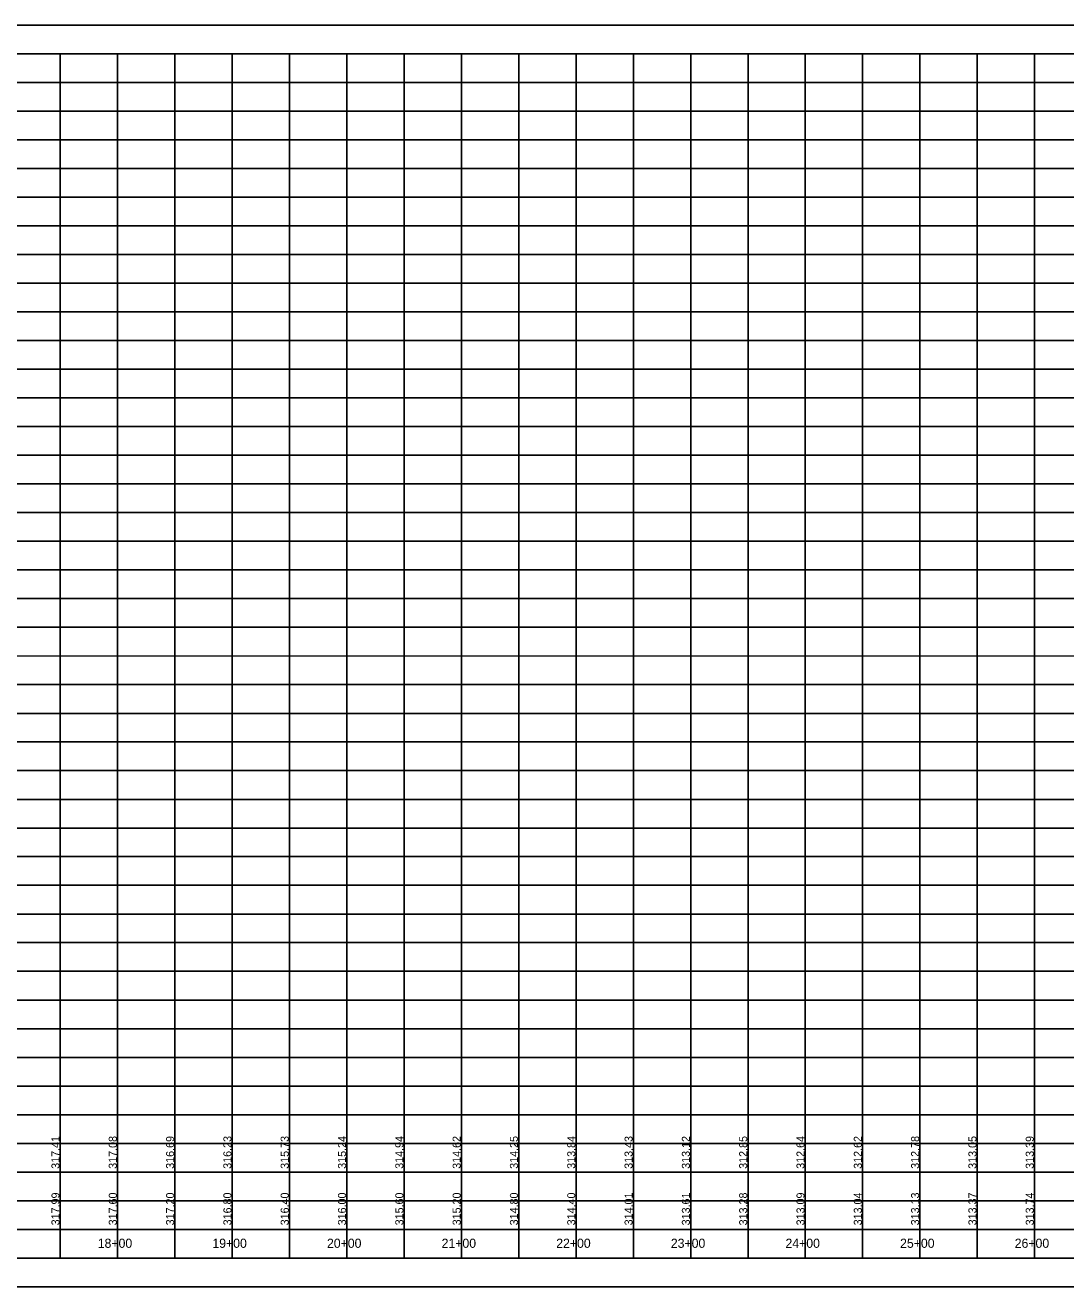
# Model space of a CAD drawing. Extents: x 1873632 to 1926512, y 813126 to 836257.
# Drawn here: x 1880082 to 1880990, y 828463 to 829563 of the extents above; entities that cross this region are included whole.
import ezdxf

# ---------------------------------------------------------------- set-up
doc = ezdxf.new("R2010")
doc.units = 0
for name, color, linetype in [('RD_DDB_StaTX', 7, 'Continuous'), ('RD_DDB_StripGrade', 7, 'Continuous'), ('RD_PD_WallFill', 7, 'Continuous'), ('RD_SHT_IplotShp', 7, 'Continuous')]:
    doc.layers.add(name, color=color, linetype=linetype)

msp = doc.modelspace()

# ---------------------------------------------------------------- linework, layer by layer
at = {"layer": 'RD_PD_WallFill'}
for p, q in [((1878312.8, 829538.1), (1883662.8, 829538.1)), ((1880112.8, 828488.1), (1880112.8, 829538.1)), ((1880162.8, 828488.1), (1880162.8, 829538.1)), ((1880212.8, 828488.1), (1880212.8, 829538.1)), ((1880262.8, 828488.1), (1880262.8, 829538.1)), ((1880312.8, 828488.1), (1880312.8, 829538.1)), ((1880362.8, 828488.1), (1880362.8, 829538.1)), ((1880412.8, 828488.1), (1880412.8, 829538.1)), ((1880462.8, 828488.1), (1880462.8, 829538.1)), ((1880512.8, 828488.1), (1880512.8, 829538.1)), ((1880562.8, 828488.1), (1880562.8, 829538.1)), ((1880612.8, 828488.1), (1880612.8, 829538.1)), ((1880662.8, 828488.1), (1880662.8, 829538.1)), ((1880712.8, 828488.1), (1880712.8, 829538.1)), ((1880762.8, 828488.1), (1880762.8, 829538.1)), ((1880812.8, 828488.1), (1880812.8, 829538.1)), ((1880862.8, 828488.1), (1880862.8, 829538.1)), ((1880912.8, 828488.1), (1880912.8, 829538.1)), ((1880962.8, 828488.1), (1880962.8, 829538.1)), ((1878762.8, 829513.1), (1883662.8, 829513.1)), ((1878762.8, 829488.1), (1883662.8, 829488.1)), ((1878762.8, 829463.1), (1883662.8, 829463.1)), ((1878762.8, 829438.1), (1883662.8, 829438.1)), ((1878762.8, 829413), (1883662.8, 829413.1)), ((1878312.8, 829388.1), (1883662.8, 829388.1)), ((1878312.8, 829363.1), (1883662.8, 829363)), ((1878312.8, 829338.1), (1883662.8, 829338.1)), ((1878312.8, 829313.1), (1883662.8, 829313)), ((1878312.8, 829288.1), (1883662.8, 829288.1)), ((1878312.8, 829263), (1883662.8, 829263.1)), ((1878312.8, 829238), (1883662.8, 829238.1)), ((1878312.8, 829213.1), (1883662.8, 829213)), ((1878312.8, 829188), (1883662.8, 829188.1)), ((1878312.8, 829163.1), (1883662.8, 829163.1)), ((1878312.8, 829138.1), (1883662.8, 829138)), ((1878312.8, 829113.1), (1883662.8, 829113.1)), ((1878312.8, 829088.1), (1883662.8, 829088)), ((1878312.8, 829063.1), (1883662.8, 829063.1)), ((1878312.8, 829038.1), (1883662.8, 829038.1)), ((1878312.8, 829013.1), (1883662.8, 829013)), ((1878312.8, 828988.1), (1883662.8, 828988.1)), ((1878312.8, 828963), (1883662.8, 828963.1)), ((1878312.8, 828938.1), (1883662.8, 828938.1)), ((1878312.8, 828913.1), (1883662.8, 828913.1)), ((1878312.8, 828888), (1883662.8, 828888.1)), ((1878312.8, 828863.1), (1883662.8, 828863)), ((1878312.8, 828838.1), (1883662.8, 828838.1)), ((1878312.8, 828813.1), (1883662.8, 828813.1)), ((1878312.8, 828788.1), (1883662.8, 828788)), ((1878312.8, 828763.1), (1883662.8, 828763.1)), ((1878312.8, 828738.1), (1883662.8, 828738.1)), ((1878312.8, 828713.1), (1883662.8, 828713.1)), ((1878312.8, 828688.1), (1883662.8, 828688.1)), ((1878312.8, 828663), (1883662.8, 828663.1)), ((1878312.8, 828638.1), (1883662.8, 828638)), ((1878312.8, 828613.1), (1883662.8, 828613.1)), ((1878312.8, 828588.1), (1883662.8, 828588.1)), ((1878312.8, 828563.1), (1883662.8, 828563.1)), ((1878312.8, 828538.1), (1883662.8, 828538.1)), ((1878362.8, 828513), (1883662.8, 828513.1)), ((1878312.8, 828488.1), (1883662.8, 828488))]:
    msp.add_line(p, q, dxfattribs=at)
at = {"layer": 'RD_SHT_IplotShp'}
msp.add_lwpolyline([(1878287.8, 828463.1), (1883687.8, 828463.1), (1883687.8, 829563.1), (1878287.8, 829563.1)], close=True, dxfattribs=at)

# ---------------------------------------------------------------- texts
at = {"layer": 'RD_DDB_StaTX'}
for s, p in [('18+00', (1880145.5, 828497)), ('19+00', (1880245.5, 828497)), ('20+00', (1880345.5, 828497)), ('21+00', (1880445.5, 828497)), ('22+00', (1880545.5, 828497)), ('23+00', (1880645.5, 828497)), ('24+00', (1880745.5, 828497)), ('25+00', (1880845.5, 828497)), ('26+00', (1880945.5, 828497))]:
    msp.add_text(s, height=8, dxfattribs=at).set_placement(p)
at = {"layer": 'RD_DDB_StripGrade'}
for s, p in [('317.41', (1880112.1, 828565.9)), ('317.08', (1880162.1, 828565.9)), ('316.69', (1880212.1, 828565.9)), ('316.23', (1880262.1, 828565.9)), ('315.73', (1880312.1, 828565.9)), ('315.24', (1880362.1, 828565.9)), ('314.94', (1880412.1, 828565.9)), ('314.62', (1880462.1, 828565.9)), ('314.25', (1880512.1, 828565.9)), ('313.84', (1880562.1, 828565.9)), ('313.43', (1880612.1, 828565.9)), ('313.12', (1880662.1, 828565.9)), ('312.85', (1880712.1, 828565.9)), ('312.64', (1880762.1, 828565.9)), ('312.62', (1880812.1, 828565.9)), ('312.78', (1880862.1, 828565.9)), ('313.05', (1880912.1, 828565.9)), ('313.39', (1880962.1, 828565.9)), ('317.99', (1880112.1, 828516.6)), ('317.60', (1880162.1, 828516.6)), ('317.20', (1880212.1, 828516.6)), ('316.80', (1880262.1, 828516.6)), ('316.40', (1880312.1, 828516.6)), ('316.00', (1880362.1, 828516.6)), ('315.60', (1880412.1, 828516.6)), ('315.20', (1880462.1, 828516.6)), ('314.80', (1880512.1, 828516.6)), ('314.40', (1880562.1, 828516.6)), ('314.01', (1880612.1, 828516.6)), ('313.61', (1880662.1, 828516.6)), ('313.28', (1880712.1, 828516.6)), ('313.09', (1880762.1, 828516.6)), ('313.04', (1880812.1, 828516.6)), ('313.13', (1880862.1, 828516.6)), ('313.37', (1880912.1, 828516.6)), ('313.74', (1880962.1, 828516.6))]:
    msp.add_text(s, height=7, rotation=90, dxfattribs=at).set_placement(p)

doc.saveas('drawing.dxf')
